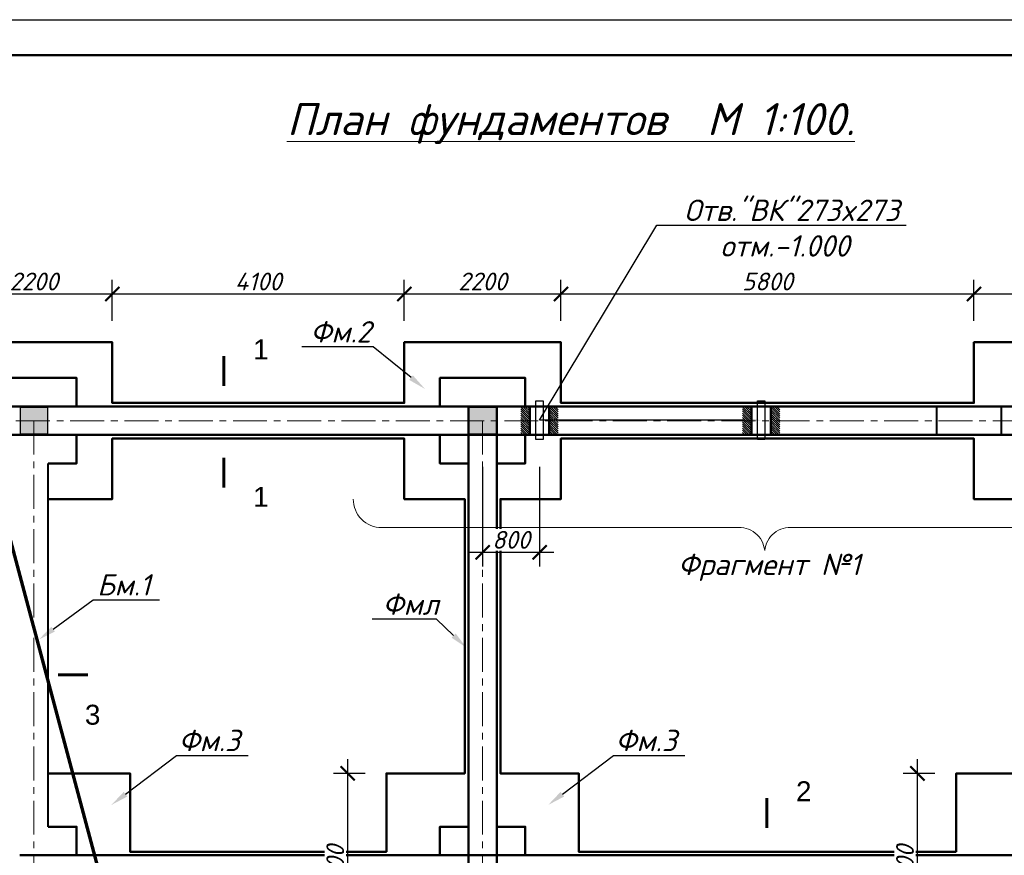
# Model space of a CAD drawing. Header units: millimetres. Extents: x 2063114 to 14983986, y -126020516 to 213791.
# Tile 639 of 656: x 2330419 to 2344245, y 4363 to 16091. Entities that reach past the tile are written whole.
import ezdxf
from ezdxf import colors
from ezdxf.entities.mleader import LeaderData, LeaderLine
from ezdxf.enums import TextEntityAlignment as Align
from ezdxf.math import Vec2, Vec3

# ---------------------------------------------------------------- set-up
doc = ezdxf.new("R2010")
doc.units = ezdxf.units.MM
doc.linetypes.add('ACAD_ISO10W100', pattern=[18, 12, -3, 0, -3])
doc.linetypes.add('осевая', pattern=[50.8, 31.75, -6.35, 6.35, -6.35])
doc.layers.get('Defpoints').update_dxf_attribs({"color": 6, "lineweight": 35})
for name, color, linetype, lineweight in [('_0', 7, 'Continuous', 20), ('_fundament', 160, 'Continuous', 50), ('Надпись', 7, 'Continuous', 15), ('план', 7, 'Continuous', 20), ('раз.нар', 250, 'Continuous', 20), ('сплошная_толстая', 7, 'Continuous', 50)]:
    doc.layers.add(name, color=color, linetype=linetype, lineweight=lineweight)
for name, color, linetype in [('Полы', 12, 'Continuous'), ('пунктир', 1, 'ACAD_ISO10W100'), ('Размеры', 28, 'Continuous')]:
    doc.layers.add(name, color=color, linetype=linetype)
doc.styles.add('GOST 2.304', font='isocpeur.ttf', dxfattribs={"oblique": 15})
doc.styles.get("Standard").update_dxf_attribs({"font": 'arial.ttf'})
doc.styles.add('V@ler@Live', font='isocpeui.ttf')
doc.dimstyles.new('Standard 2304', dxfattribs={"dimtxt": 250, "dimasz": 200, "dimexe": 200, "dimexo": 300, "dimgap": 50, "dimtad": 1, "dimdec": 0, "dimzin": 0, "dimdsep": 46, "dimtxsty": 'GOST 2.304', "dimblk": 'ARCHTICK', "dimcen": 10, "dimdle": 200, "dimclrd": 256, "dimclre": 256, "dimclrt": 256, "dimadec": 0, "dimazin": 0, "dimtfac": 1, "dimtdec": 0, "dimtofl": 0, "dimtmove": 0, "dimatfit": 3, "dimldrblk": 'ARCHTICK', "dimfxl": 1, "dimtolj": 1, "dimtzin": 0, "dimlwd": -1, "dimarcsym": 0})
pattern_1 = [(135, (1566887.38, 21861.995), (-15, -15), [])]
pattern_2 = [(135, (1563775.41, 21861.995), (-15, -15), [])]

# ---------------------------------------------------------------- blocks, each defined once
blk = doc.blocks.new('_ArchTick')
at = {"color": 0, "linetype": 'ByBlock', "const_width": 0.15}
blk.add_lwpolyline([(-0.5, -0.5), (0.5, 0.5)], dxfattribs=at)
blk = doc.blocks.new('*D3546')
at = {"layer": 'Defpoints', "color": 0, "transparency": 16777216}
for p in [(2331719, 12242), (2329519, 11563), (2331719, 11563)]:
    blk.add_point(p, dxfattribs=at)
at = {"layer": 'Размеры', "color": 5, "lineweight": -2, "transparency": 16777216}
for p, q in [((2329519, 11863), (2329519, 12442)), ((2331719, 11863), (2331719, 12442))]:
    blk.add_line(p, q, dxfattribs=at)
at = {"layer": 'Размеры', "color": 5, "transparency": 16777216}
blk.add_line((2329319, 12242), (2331919, 12242), dxfattribs=at)
at = {"layer": 'Размеры', "color": 5, "transparency": 16777216, "xscale": 200, "yscale": 200, "zscale": 200, "rotation": 180}
blk.add_blockref('_ArchTick', (2329519, 12242), dxfattribs=at)
at = {"layer": 'Размеры', "color": 5, "transparency": 16777216, "xscale": 200, "yscale": 200, "zscale": 200}
blk.add_blockref('_ArchTick', (2331719, 12242), dxfattribs=at)
at = {"layer": 'Размеры', "color": 5, "transparency": 16777216, "insert": (2330619, 12417), "char_height": 250, "attachment_point": 5, "style": 'GOST 2.304'}
blk.add_mtext('\\A1;2200', dxfattribs=at)
blk = doc.blocks.new('*D3547')
at = {"layer": 'Defpoints', "color": 0, "transparency": 16777216}
for p in [(2338019, 12242), (2335819, 11563), (2338019, 11563)]:
    blk.add_point(p, dxfattribs=at)
at = {"layer": 'Размеры', "color": 5, "lineweight": -2, "transparency": 16777216}
for p, q in [((2335819, 11863), (2335819, 12442)), ((2338019, 11863), (2338019, 12442))]:
    blk.add_line(p, q, dxfattribs=at)
at = {"layer": 'Размеры', "color": 5, "transparency": 16777216}
blk.add_line((2335619, 12242), (2338219, 12242), dxfattribs=at)
at = {"layer": 'Размеры', "color": 5, "transparency": 16777216, "xscale": 200, "yscale": 200, "zscale": 200, "rotation": 180}
blk.add_blockref('_ArchTick', (2335819, 12242), dxfattribs=at)
at = {"layer": 'Размеры', "color": 5, "transparency": 16777216, "xscale": 200, "yscale": 200, "zscale": 200}
blk.add_blockref('_ArchTick', (2338019, 12242), dxfattribs=at)
at = {"layer": 'Размеры', "color": 5, "transparency": 16777216, "insert": (2336919, 12417), "char_height": 250, "attachment_point": 5, "style": 'GOST 2.304'}
blk.add_mtext('\\A1;2200', dxfattribs=at)
blk = doc.blocks.new('*D3542')
at = {"layer": 'Defpoints', "color": 0, "transparency": 16777216}
for p in [(2343819, 12242), (2338019, 11563), (2343819, 11563)]:
    blk.add_point(p, dxfattribs=at)
at = {"layer": 'Размеры', "color": 5, "lineweight": -2, "transparency": 16777216}
for p, q in [((2338019, 11863), (2338019, 12442)), ((2343819, 11863), (2343819, 12442))]:
    blk.add_line(p, q, dxfattribs=at)
at = {"layer": 'Размеры', "color": 5, "transparency": 16777216}
blk.add_line((2337819, 12242), (2344019, 12242), dxfattribs=at)
at = {"layer": 'Размеры', "color": 5, "transparency": 16777216, "xscale": 200, "yscale": 200, "zscale": 200, "rotation": 180}
blk.add_blockref('_ArchTick', (2338019, 12242), dxfattribs=at)
at = {"layer": 'Размеры', "color": 5, "transparency": 16777216, "xscale": 200, "yscale": 200, "zscale": 200}
blk.add_blockref('_ArchTick', (2343819, 12242), dxfattribs=at)
at = {"layer": 'Размеры', "color": 5, "transparency": 16777216, "insert": (2340919, 12417), "char_height": 250, "attachment_point": 5, "style": 'GOST 2.304'}
blk.add_mtext('\\A1;5800', dxfattribs=at)
blk = doc.blocks.new('*D3543')
at = {"layer": 'Defpoints', "color": 0, "transparency": 16777216}
for p in [(2335819, 12242), (2331719, 11563), (2335819, 11563)]:
    blk.add_point(p, dxfattribs=at)
at = {"layer": 'Размеры', "color": 5, "lineweight": -2, "transparency": 16777216}
for p, q in [((2331719, 11863), (2331719, 12442)), ((2335819, 11863), (2335819, 12442))]:
    blk.add_line(p, q, dxfattribs=at)
at = {"layer": 'Размеры', "color": 5, "transparency": 16777216}
blk.add_line((2331519, 12242), (2336019, 12242), dxfattribs=at)
at = {"layer": 'Размеры', "color": 5, "transparency": 16777216, "xscale": 200, "yscale": 200, "zscale": 200, "rotation": 180}
blk.add_blockref('_ArchTick', (2331719, 12242), dxfattribs=at)
at = {"layer": 'Размеры', "color": 5, "transparency": 16777216, "xscale": 200, "yscale": 200, "zscale": 200}
blk.add_blockref('_ArchTick', (2335819, 12242), dxfattribs=at)
at = {"layer": 'Размеры', "color": 5, "transparency": 16777216, "insert": (2333769, 12417), "char_height": 250, "attachment_point": 5, "style": 'GOST 2.304'}
blk.add_mtext('\\A1;4100', dxfattribs=at)
blk = doc.blocks.new('*D3548')
at = {"layer": 'Defpoints', "color": 0, "transparency": 16777216}
for p in [(2346019, 12242), (2343819, 11563), (2346019, 11563)]:
    blk.add_point(p, dxfattribs=at)
at = {"layer": 'Размеры', "color": 5, "lineweight": -2, "transparency": 16777216}
for p, q in [((2343819, 11863), (2343819, 12442)), ((2346019, 11863), (2346019, 12442))]:
    blk.add_line(p, q, dxfattribs=at)
at = {"layer": 'Размеры', "color": 5, "transparency": 16777216}
blk.add_line((2343619, 12242), (2346219, 12242), dxfattribs=at)
at = {"layer": 'Размеры', "color": 5, "transparency": 16777216, "xscale": 200, "yscale": 200, "zscale": 200, "rotation": 180}
blk.add_blockref('_ArchTick', (2343819, 12242), dxfattribs=at)
at = {"layer": 'Размеры', "color": 5, "transparency": 16777216, "xscale": 200, "yscale": 200, "zscale": 200}
blk.add_blockref('_ArchTick', (2346019, 12242), dxfattribs=at)
at = {"layer": 'Размеры', "color": 5, "transparency": 16777216, "insert": (2344919, 12417), "char_height": 250, "attachment_point": 5, "style": 'GOST 2.304'}
blk.add_mtext('\\A1;2200', dxfattribs=at)
blk = doc.blocks.new('*D3645')
at = {"layer": 'Defpoints', "color": 0, "transparency": 16777216}
for p in [(2336919, 10263), (2337719, 10198), (2337719, 8616)]:
    blk.add_point(p, dxfattribs=at)
at = {"layer": 'Размеры', "color": 5, "lineweight": -2, "transparency": 16777216}
for p, q in [((2336919, 9816), (2336919, 8416)), ((2337719, 9816), (2337719, 8416))]:
    blk.add_line(p, q, dxfattribs=at)
at = {"layer": 'Размеры', "color": 5, "transparency": 16777216}
blk.add_line((2336719, 8616), (2337919, 8616), dxfattribs=at)
at = {"layer": 'Размеры', "color": 5, "transparency": 16777216, "xscale": 200, "yscale": 200, "zscale": 200, "rotation": 180}
blk.add_blockref('_ArchTick', (2336919, 8616), dxfattribs=at)
at = {"layer": 'Размеры', "color": 5, "transparency": 16777216, "xscale": 200, "yscale": 200, "zscale": 200}
blk.add_blockref('_ArchTick', (2337719, 8616), dxfattribs=at)
at = {"layer": 'Размеры', "color": 5, "transparency": 16777216, "insert": (2337319, 8791), "char_height": 250, "attachment_point": 5, "style": 'GOST 2.304', "bg_fill": 3, "box_fill_scale": 1.1, "bg_fill_color": 256, "bg_fill_true_color": 13158600, "bg_fill_transparency": 0}
blk.add_mtext('\\A1;800', dxfattribs=at)
blk = doc.blocks.new('*D3768')
at = {"layer": 'Defpoints', "color": 0, "ltscale": 150, "transparency": 16777216}
for p in [(2335025, 5513), (2335569, 5513), (2335569, 2813)]:
    blk.add_point(p, dxfattribs=at)
at = {"layer": 'Размеры', "color": 5, "ltscale": 150, "transparency": 16777216}
blk.add_line((2335025, 2613), (2335025, 5713), dxfattribs=at)
at = {"layer": 'Размеры', "color": 5, "lineweight": -2, "ltscale": 150, "transparency": 16777216}
for p, q in [((2335269, 5513), (2334825, 5513)), ((2335269, 2813), (2334825, 2813))]:
    blk.add_line(p, q, dxfattribs=at)
at = {"layer": 'Размеры', "color": 5, "ltscale": 150, "transparency": 16777216, "xscale": 200, "yscale": 200, "zscale": 200}
for p, rotation in [((2335025, 5513), 90), ((2335025, 2813), 270)]:
    blk.add_blockref('_ArchTick', p, dxfattribs=dict(at, rotation=rotation))
at = {"layer": 'Размеры', "color": 5, "ltscale": 150, "transparency": 16777216, "insert": (2334850, 4163), "char_height": 250, "attachment_point": 5, "rotation": 90, "style": 'GOST 2.304', "bg_fill": 3, "box_fill_scale": 1.1, "bg_fill_color": 256, "bg_fill_true_color": 13158600, "bg_fill_transparency": 0}
blk.add_mtext('\\A1;2700', dxfattribs=at)
blk = doc.blocks.new('*D3770')
at = {"layer": 'Defpoints', "color": 0, "ltscale": 150, "transparency": 16777216}
for p in [(2343025, 5513), (2343569, 5513), (2343569, 2813)]:
    blk.add_point(p, dxfattribs=at)
at = {"layer": 'Размеры', "color": 5, "ltscale": 150, "transparency": 16777216}
blk.add_line((2343025, 2613), (2343025, 5713), dxfattribs=at)
at = {"layer": 'Размеры', "color": 5, "lineweight": -2, "ltscale": 150, "transparency": 16777216}
for p, q in [((2343269, 5513), (2342825, 5513)), ((2343269, 2813), (2342825, 2813))]:
    blk.add_line(p, q, dxfattribs=at)
at = {"layer": 'Размеры', "color": 5, "ltscale": 150, "transparency": 16777216, "xscale": 200, "yscale": 200, "zscale": 200}
for p, rotation in [((2343025, 5513), 90), ((2343025, 2813), 270)]:
    blk.add_blockref('_ArchTick', p, dxfattribs=dict(at, rotation=rotation))
at = {"layer": 'Размеры', "color": 5, "ltscale": 150, "transparency": 16777216, "insert": (2342850, 4163), "char_height": 250, "attachment_point": 5, "rotation": 90, "style": 'GOST 2.304', "bg_fill": 3, "box_fill_scale": 1.1, "bg_fill_color": 256, "bg_fill_true_color": 13158600, "bg_fill_transparency": 0}
blk.add_mtext('\\A1;2700', dxfattribs=at)

msp = doc.modelspace()

# ---------------------------------------------------------------- hatches: boundary and pattern name
at = {"ltscale": 150, "transparency": 33554687}
h = msp.add_hatch(color=256, dxfattribs=at)
h.dxf.hatch_style = 1
h.paths.add_polyline_path([(2330809.14943, 10653.06115), (2330429.14943, 10653.06115), (2330429.14943, 10273.06115), (2330809.14943, 10273.06115)])
h = msp.add_hatch(color=256, dxfattribs=at)
h.dxf.hatch_style = 1
h.paths.add_polyline_path([(2337109.14943, 10653.06115), (2336729.14943, 10653.06115), (2336729.14943, 10273.06115), (2337109.14943, 10273.06115)])
at = {"layer": '_fundament', "lineweight": 18}
h = msp.add_hatch(dxfattribs=at)
h.set_pattern_fill('JIS_WOOD', color=0, scale=30, angle=90)
h.set_pattern_definition(pattern_2)
h.paths.add_polyline_path([(2337458.26241, 10460.94374), (2337458.26241, 10260.94374), (2337582.90916, 10260.94374), (2337582.90916, 10460.94374)])
h.paths.add_polyline_path([(2337458.26241, 10663.06113), (2337458.26241, 10460.94374), (2337582.90916, 10460.94374), (2337582.90916, 10663.06113)])
h = msp.add_hatch(dxfattribs=at)
h.set_pattern_fill('JIS_WOOD', color=0, scale=30, angle=90)
h.set_pattern_definition(pattern_2)
h.paths.add_polyline_path([(2337980.55591, 10460.94374), (2337980.55591, 10260.94374), (2337855.90916, 10260.94374), (2337855.90916, 10460.94374)])
h.paths.add_polyline_path([(2337980.55591, 10663.06113), (2337980.55591, 10460.94374), (2337855.90916, 10460.94374), (2337855.90916, 10663.06113)])
h = msp.add_hatch(dxfattribs=at)
h.set_pattern_fill('JIS_WOOD', color=0, scale=30, angle=90)
h.set_pattern_definition(pattern_1)
h.paths.add_polyline_path([(2340570.23239, 10460.94376), (2340570.23239, 10260.94376), (2340694.87914, 10260.94376), (2340694.87914, 10460.94376)])
h.paths.add_polyline_path([(2340570.23239, 10663.06115), (2340570.23239, 10460.94376), (2340694.87914, 10460.94376), (2340694.87914, 10663.06115)])
h = msp.add_hatch(dxfattribs=at)
h.set_pattern_fill('JIS_WOOD', color=0, scale=30, angle=90)
h.set_pattern_definition(pattern_1)
h.paths.add_polyline_path([(2341092.52589, 10460.94376), (2341092.52589, 10260.94376), (2340967.87914, 10260.94376), (2340967.87914, 10460.94376)])
h.paths.add_polyline_path([(2341092.52589, 10663.06115), (2341092.52589, 10460.94376), (2340967.87914, 10460.94376), (2340967.87914, 10663.06115)])

# ---------------------------------------------------------------- linework, layer by layer
at = {"color": 0}
msp.add_lwpolyline([(2317098.69564, 16091.38001), (2376498.69564, 16091.38001), (2376498.69564, -25908.61999), (2317098.69564, -25908.61999)], close=True, dxfattribs=at)
at = {"ltscale": 100}
msp.add_lwpolyline([(2317098.69574, 16091.38001), (2376498.69574, 16091.38001), (2376498.69574, -25908.61999), (2317098.69574, -25908.61999)], close=True, dxfattribs=at)
for points in [[(2333284.95348, 10950.60174, 42, 42, 0), (2333284.95348, 11370.60174, 42, 42, 0), (2333284.95348, 11230.60174, 0, 56, 0), (2333564.95348, 11230.60174, 0, 0, 0), (2333984.95348, 11230.60174, 0, 0, 0)], [(2333284.95348, 9944.82794, 42, 42, 0), (2333284.95348, 9524.82794, 42, 42, 0), (2333284.95348, 9664.82794, 0, 56, 0), (2333564.95348, 9664.82794, 0, 0, 0), (2333984.95348, 9664.82794, 0, 0, 0)], [(2330959.01274, 6896.11874, 42, 42, 0), (2331379.01274, 6896.11874, 42, 42, 0), (2331239.01274, 6896.11874, 0, 56, 0), (2331239.01274, 6616.11874, 0, 0, 0), (2331239.01274, 6196.11874, 0, 0, 0)], [(2340908.91567, 4748.5121, 42, 42, 0), (2340908.91567, 5168.5121, 42, 42, 0), (2340908.91567, 5028.5121, 0, 56, 0), (2341188.91567, 5028.5121, 0, 0, 0), (2341608.91567, 5028.5121, 0, 0, 0)]]:
    msp.add_lwpolyline(points, format="xyseb")
at = {"ltscale": 150}
for points in [[(2330429.14943, 10653.06115), (2330809.14943, 10653.06115), (2330809.14943, 10273.06115), (2330429.14943, 10273.06115)], [(2336729.14943, 10653.06115), (2337109.14943, 10653.06115), (2337109.14943, 10273.06115), (2336729.14943, 10273.06115)]]:
    msp.add_lwpolyline(points, close=True, dxfattribs=at)
at = {"layer": '_0', "color": 5, "lineweight": 40}
msp.add_line((2330819.14943, 4763.06115), (2330819.14943, 9863.06115), dxfattribs=at)
at = {"layer": 'план', "color": 0, "lineweight": 50}
msp.add_lwpolyline([(2319098.69564, 15591.38001), (2375998.69564, 15591.38001), (2375998.69564, -25408.61999), (2319098.69564, -25408.61999)], close=True, dxfattribs=at)
at = {"layer": 'Полы', "color": 1, "lineweight": 30}
for points in [[(2337668.42665, 10739.65519), (2337770.39167, 10739.65519), (2337770.39167, 10198.43657), (2337668.42665, 10198.43657)], [(2340780.39663, 10739.65521), (2340882.36165, 10739.65521), (2340882.36165, 10198.43659), (2340780.39663, 10198.43659)]]:
    msp.add_lwpolyline(points, close=True, dxfattribs=at)
at = {"layer": 'пунктир', "linetype": 'осевая', "lineweight": 9, "ltscale": 15}
for p, q in [((2320460.91032, 10463.06115), (2352419.14943, 10463.06115)), ((2330619.14943, 10463.06115), (2330619.14943, -12231.96248)), ((2336919.14943, 10463.06115), (2336919.14943, -12231.96248))]:
    msp.add_line(p, q, dxfattribs=at)
at = {"layer": 'раз.нар', "color": 5, "lineweight": 40}
msp.add_lwpolyline([(2343299.14943, 10663.17734), (2344199.14943, 10663.17734), (2344199.14943, 10263.06115), (2343299.14943, 10263.06115)], close=True, dxfattribs=at)
at = {"layer": 'сплошная_толстая', "ltscale": 150}
for p, q in [((2336719.14943, 3963.06115), (2336719.14943, 10663.06115)), ((2337119.14943, 3963.06115), (2337119.14943, 10663.06115)), ((2337582.90916, 10663.06113), (2337582.90916, 10263.06115)), ((2337855.90916, 10663.06113), (2337855.90916, 10263.06115)), ((2340694.87914, 10663.06115), (2340694.87914, 10263.06115)), ((2340967.87914, 10663.06115), (2340967.87914, 10263.06115)), ((2330419.14943, 4363.06115), (2352619.14943, 4363.06115))]:
    msp.add_line(p, q, dxfattribs=at)
for points in [[(2329519.14943, 11563.06115), (2331719.14943, 11563.06115), (2331719.14943, 10713.06115), (2335819.14943, 10713.06115), (2335819.14943, 11563.06115), (2338019.14943, 11563.06115), (2338019.14943, 10713.06115), (2343819.14943, 10713.06115), (2343819.14943, 11563.06115), (2346019.14943, 11563.06115), (2346019.14943, 10713.06115), (2351469.14943, 10713.06115), (2351469.14943, 11413.06115), (2353369.14943, 11413.06115), (2353369.14943, 9513.06115), (2352669.14943, 9513.06115), (2352669.14943, 5113.06115), (2353369.14943, 5113.06115), (2353369.14943, 3213.06115)], [(2330019.14943, 10663.06115), (2330019.14943, 11063.06115), (2331219.14943, 11063.06115), (2331219.14943, 10663.06115)], [(2336319.14943, 10663.06115), (2336319.14943, 11063.06115), (2337519.14943, 11063.06115), (2337519.14943, 10663.06115)], [(2331219.14943, 10263.06115), (2331219.14943, 9863.06115), (2330819.14943, 9863.06115)], [(2336719.14943, 9863.06115), (2336319.14943, 9863.06115), (2336319.14943, 10263.06115)], [(2337519.14943, 10263.06115), (2337519.14943, 9863.06115), (2337119.14943, 9863.06115)], [(2330819.14943, 5513.06115), (2331969.14943, 5513.06115), (2331969.14943, 4413.06115), (2335569.14943, 4413.06115), (2335569.14943, 5513.06115), (2336669.14943, 5513.06115), (2336669.14943, 9363.06115), (2335819.14943, 9363.06115), (2335819.14943, 10213.06115), (2331719.14943, 10213.06115), (2331719.14943, 9363.06115), (2330819.14943, 9363.06115)], [(2330819.14943, 4763.06115), (2331219.14943, 4763.06115), (2331219.14943, 4363.06115)], [(2336319.14943, 4363.06115), (2336319.14943, 4763.06115), (2336719.14943, 4763.06115)], [(2337119.14943, 4763.06115), (2337519.14943, 4763.06115), (2337519.14943, 4363.06115)]]:
    msp.add_lwpolyline(points, dxfattribs=at)
for points in [[(2324119.14943, -8636.93885), (2324119.14943, 10663.06115), (2352619.14943, 10663.06115), (2352619.14943, -8636.93885)], [(2352219.14943, 10263.06115), (2352219.14943, -8236.93885), (2324519.14943, -8236.93885), (2324519.14943, 10263.06115)], [(2343569.14943, 4413.06115), (2338269.14943, 4413.06115), (2338269.14943, 5513.06115), (2337169.14943, 5513.06115), (2337169.14943, 9363.06115), (2338019.14943, 9363.06115), (2338019.14943, 10213.06115), (2343819.14943, 10213.06115), (2343819.14943, 9363.06115), (2344669.14943, 9363.06115), (2344669.14943, 5513.06115), (2343569.14943, 5513.06115)]]:
    msp.add_lwpolyline(points, close=True, dxfattribs=at)

# ---------------------------------------------------------------- texts
for s, p in [('1', (2333695.92627, 11323.85807)), ('2', (2341319.88846, 5121.76843))]:
    msp.add_text(s, height=280).set_placement(p)
msp.add_text('1', height=280).set_placement((2333695.92627, 9534.08644), align=Align.TOP_LEFT)
msp.add_text('3', height=280).set_placement((2331552.38971, 6476.11874), align=Align.TOP_RIGHT)
at = {"layer": 'Надпись', "lineweight": 15, "insert": (2334171.33055, 14921.00142), "char_height": 450, "width": 10872.4098211, "attachment_point": 1, "style": 'V@ler@Live'}
msp.add_mtext('\\pt13050;{\\fISOCPEUR|b1|i1|c204|p34;\\LПлан фундаментов  М 1:100.}', dxfattribs=at)
at = {"layer": 'сплошная_толстая', "color": 0, "ltscale": 150, "insert": (2340943.73866, 8595.68773), "char_height": 300, "width": 3774.1993441, "attachment_point": 2, "style": 'V@ler@Live'}
msp.add_mtext('{\\C256;Фрагмент №1}', dxfattribs=at)

# ---------------------------------------------------------------- dimensions: what is measured, and where the dimension line sits
at = {"layer": 'Размеры', "color": 5}
for base, p1, p2, picture, middle in [((2331719.14943, 12241.79465), (2329519.14943, 11563.06115), (2331719.14943, 11563.06115), '*D3546', (2330619.14943, 12416.79465)), ((2335819.14943, 12241.79465), (2331719.14943, 11563.06115), (2335819.14943, 11563.06115), '*D3543', (2333769.14943, 12416.79465)), ((2338019.14943, 12241.79465), (2335819.14943, 11563.06115), (2338019.14943, 11563.06115), '*D3547', (2336919.14943, 12416.79465)), ((2343819.14943, 12241.79465), (2338019.14943, 11563.06115), (2343819.14943, 11563.06115), '*D3542', (2340919.14943, 12416.79465)), ((2346019.14943, 12241.79465), (2343819.14943, 11563.06115), (2346019.14943, 11563.06115), '*D3548', (2344919.14943, 12416.79465))]:
    dim = msp.add_linear_dim(base=base, p1=p1, p2=p2, dimstyle='Standard 2304', override={"dimclrd": 5, "dimclre": 5, "dimclrt": 5, "dimtmove": 1, "dimfxl": 1200, "dimfxlon": 1}, dxfattribs=at)
    dim.commit()
    dim.dimension.update_dxf_attribs({"geometry": picture, "text_midpoint": middle})

# ---------------------------------------------------------------- leaders
at = {"color": 5, "ltscale": 100}
ml = msp.add_multileader_mtext('Standard', dxfattribs=at)
ml.set_content('{\\C256; Отв."ВК"273x273\\Pотм.-1.000}', color=5, style='V@ler@Live')
ml.set_leader_properties()
ml.build(insert=Vec2(0, 0))
ml.multileader.update_dxf_attribs({"text_left_attachment_type": 6, "text_right_attachment_type": 6, "arrow_head_size": 250})
ctx = ml.context
ctx.base_point, ctx.char_height, ctx.arrow_head_size, ctx.landing_gap_size, ctx.plane_origin = Vec3(2339372.80898, 13206.46812), 300, 250, 20, Vec3(2332980.13614, 12941.5117)
ctx.left_attachment, ctx.right_attachment, ctx.text_align_type = 6, 6, 1
notes = []
notes.append((ctx, [(0, (1, 1, 0), (2339364.80898, 13206.46812), (1, 0), 8, [(1, [(2340831.37914, 10469.0459), (2337719.40916, 10469.04588)], 0, [])])]))
ctx.mtext.insert, ctx.mtext.alignment, ctx.mtext.flow_direction = Vec3(2341165.19534, 13566.46812), 2, 5
ml = msp.add_multileader_mtext('Standard', dxfattribs=at)
ml.set_content('{\\C256;Фм.2}', color=5, style='V@ler@Live')
ml.set_leader_properties()
ml.build(insert=Vec2(0, 0))
ml.multileader.update_dxf_attribs({"text_left_attachment_type": 6, "text_right_attachment_type": 6, "arrow_head_size": 250})
ctx = ml.context
ctx.base_point, ctx.char_height, ctx.arrow_head_size, ctx.landing_gap_size, ctx.plane_origin = Vec3(2334482.01391, 11500.49088), 300, 250, 20, Vec3(2339360.91414, 10913.484)
ctx.left_attachment, ctx.right_attachment, ctx.text_align_type = 6, 6, 2
notes.append((ctx, [(0, (1, 1, 0), (2335381.83209, 11500.49088), (-1, 0), 8, [(0, [(2336108.55942, 10909.67796)], 0, [])])]))
ctx.mtext.insert, ctx.mtext.alignment, ctx.mtext.flow_direction = Vec3(2335353.83209, 11860.49088), 3, 5
ml = msp.add_multileader_mtext('Standard', dxfattribs=at)
ml.set_content('{\\C256;Бм.1}', color=5, style='V@ler@Live')
ml.set_leader_properties()
ml.build(insert=Vec2(0, 0))
ml.multileader.update_dxf_attribs({"text_left_attachment_type": 6, "text_right_attachment_type": 6, "arrow_head_size": 250})
ctx = ml.context
ctx.base_point, ctx.char_height, ctx.arrow_head_size, ctx.landing_gap_size, ctx.plane_origin = Vec3(2331459.51154, 7949.59591), 300, 250, 20, Vec3(2331009.04934, 8676.42878)
ctx.left_attachment, ctx.right_attachment, ctx.text_align_type = 6, 6, 2
notes.append((ctx, [(0, (1, 1, 0), (2331451.51154, 7949.59591), (1, 0), 8, [(0, [(2330686.18444, 7389.21055)], 0, [])])]))
ctx.mtext.insert, ctx.mtext.alignment, ctx.mtext.flow_direction = Vec3(2332255.42063, 8309.59591), 3, 5
ml = msp.add_multileader_mtext('Standard', dxfattribs=at)
ml.set_content('{\\C7;Фмл}', color=5, style='V@ler@Live')
ml.set_leader_properties()
ml.build(insert=Vec2(0, 0))
ml.multileader.update_dxf_attribs({"text_left_attachment_type": 6, "text_right_attachment_type": 6, "arrow_head_size": 250})
ctx = ml.context
ctx.base_point, ctx.char_height, ctx.arrow_head_size, ctx.landing_gap_size, ctx.plane_origin = Vec3(2335493.99555, 7677.30558), 300, 250, 20, Vec3(2321511.03001, 16905.30854)
ctx.left_attachment, ctx.right_attachment = 6, 6
notes.append((ctx, [(0, (1, 1, 0), (2336269.9501, 7677.30558), (-1, 0), 8, [(0, [(2336693.0716, 7275.69602)], 0, [])])]))
ctx.mtext.insert, ctx.mtext.width, ctx.mtext.defined_height, ctx.mtext.flow_direction = Vec3(2335513.99555, 8037.30558), 946.2878793, 414.30142, 5
ml = msp.add_multileader_mtext('Standard', dxfattribs=at)
ml.set_content('{\\C256;Фм.3}', color=5, style='V@ler@Live')
ml.set_leader_properties()
ml.build(insert=Vec2(0, 0))
ml.multileader.update_dxf_attribs({"text_left_attachment_type": 6, "text_right_attachment_type": 6, "arrow_head_size": 250})
ctx = ml.context
ctx.base_point, ctx.char_height, ctx.arrow_head_size, ctx.landing_gap_size, ctx.plane_origin = Vec3(2332630.53005, 5764.32031), 300, 250, 20, Vec3(2337509.43028, 5177.31343)
ctx.left_attachment, ctx.right_attachment = 6, 6
notes.append((ctx, [(1, (1, 1, 0), (2332622.53005, 5764.32031), (1, 0), 8, [(0, [(2331705.90856, 5069.44407)], 0, [])])]))
ctx.mtext.insert, ctx.mtext.flow_direction = Vec3(2332650.53005, 6124.32031), 5
ml = msp.add_multileader_mtext('Standard', dxfattribs=at)
ml.set_content('{\\C256;Фм.3}', color=5, style='V@ler@Live')
ml.set_leader_properties()
ml.build(insert=Vec2(0, 0))
ml.multileader.update_dxf_attribs({"text_left_attachment_type": 6, "text_right_attachment_type": 6, "arrow_head_size": 250})
ctx = ml.context
ctx.base_point, ctx.char_height, ctx.arrow_head_size, ctx.landing_gap_size, ctx.plane_origin = Vec3(2338764.42419, 5764.32031), 300, 250, 20, Vec3(2343643.32442, 5177.31343)
ctx.left_attachment, ctx.right_attachment = 6, 6
notes.append((ctx, [(1, (1, 1, 0), (2338756.42419, 5764.32031), (1, 0), 8, [(0, [(2337839.8027, 5069.44407)], 0, [])])]))
ctx.mtext.insert, ctx.mtext.flow_direction = Vec3(2338784.42419, 6124.32031), 5
for ctx, leaders in notes:
    for number, flags, end, landing, length, lines in leaders:
        leader = LeaderData()
        leader.index, (leader.has_last_leader_line, leader.has_dogleg_vector, leader.attachment_direction) = number, flags
        leader.last_leader_point, leader.dogleg_vector, leader.dogleg_length = Vec3(end), Vec3(landing), length
        for number, points, colour, breaks in lines:
            line = LeaderLine()
            line.index, line.vertices, line.color, line.breaks = number, Vec3.list(points), colors.encode_raw_color(colour), breaks
            leader.lines.append(line)
        ctx.leaders.append(leader)

# ---------------------------------------------------------------- next in the draw order: dimensions: what is measured, and where the dimension line sits
at = {"layer": 'Размеры', "color": 5}
dim = msp.add_linear_dim(base=(2337719.40916, 8615.63452), p1=(2336919.14943, 10263.06115), p2=(2337719.40916, 10198.43657), dimstyle='Standard 2304', override={"dimclrd": 5, "dimclre": 5, "dimclrt": 5, "dimtmove": 1, "dimfxl": 1200, "dimfxlon": 1, "dimtfill": 1}, dxfattribs=at)
dim.commit()
dim.dimension.update_dxf_attribs({"geometry": '*D3645', "text_midpoint": (2337319.2793, 8790.63452)})
at = {"layer": 'Размеры', "color": 5, "ltscale": 150}
for base, p1, p2, picture, middle in [((2335024.50271, 5513.06115), (2335569.14943, 2813.06115), (2335569.14943, 5513.06115), '*D3768', (2334849.50271, 4163.06115)), ((2343024.50271, 5513.06115), (2343569.14943, 2813.06115), (2343569.14943, 5513.06115), '*D3770', (2342849.50271, 4163.06115))]:
    dim = msp.add_linear_dim(base=base, p1=p1, p2=p2, angle=90, dimstyle='Standard 2304', override={"dimclrd": 5, "dimclre": 5, "dimclrt": 5, "dimfxl": 1200, "dimfxlon": 1, "dimtfill": 1, "dimtfillclr": 5}, dxfattribs=at)
    dim.commit()
    dim.dimension.update_dxf_attribs({"geometry": picture, "text_midpoint": middle})

# ---------------------------------------------------------------- next in the draw order: linework, layer by layer
at = {"layer": '_0', "lineweight": 70}
msp.add_line((2317098.69585, 58091.38001), (2384498.69554, -193908.61999), dxfattribs=at)
at = {"layer": '_0', "color": 5}
msp.add_lwpolyline([(2335102.19326, 9363.06115, 0.414214), (2335502.19326, 8963.06115), (2340480.4629, 8963.06115, -0.414214), (2340880.4629, 8643.06115, -0.414214), (2341280.4629, 8963.06115), (2346258.73255, 8963.06115, 0.414214), (2346658.73255, 9363.06115)], format="xyb", dxfattribs=at)

# ---------------------------------------------------------------- next in the draw order: texts
at = {"lineweight": 20, "insert": (2321764.26324, 21343.40129), "char_height": 280, "width": 12078.4091668, "attachment_point": 1, "style": 'V@ler@Live'}
msp.add_mtext("\\A1;\\pi3133.94221;{\\fISOCPEUR|b1|i1|c204|p34;\\LSuniy asos qalinligi topish hisobi:\\P\\pi4522.83599;}H{\\H0.7x;\\S^ s;}=(P-P{\\H0.7x;\\S^ SL;})*b/P{\\H0.7x;\\S^ SL;}\\P\\pi-840,l1120,t1120;1.^IH{\\H0.7x;\\S^ s;}-Suniy asos balandligi.\\P2.^IP-Poydevorga tushayotgan eng og'ir yuk-{\\C1;13.55 тонна.}\\P3.^IP{\\H0.7x;\\S^ SL;}-Cho'kishning nisbiy deformatsiyasi (относительная деформация просадачности)- {\\C1;МПа-0.06\\P}4.^Ib- eng katta poydevor eni-{\\C1;2.70 metr.}", dxfattribs=at)

doc.saveas('drawing.dxf')
